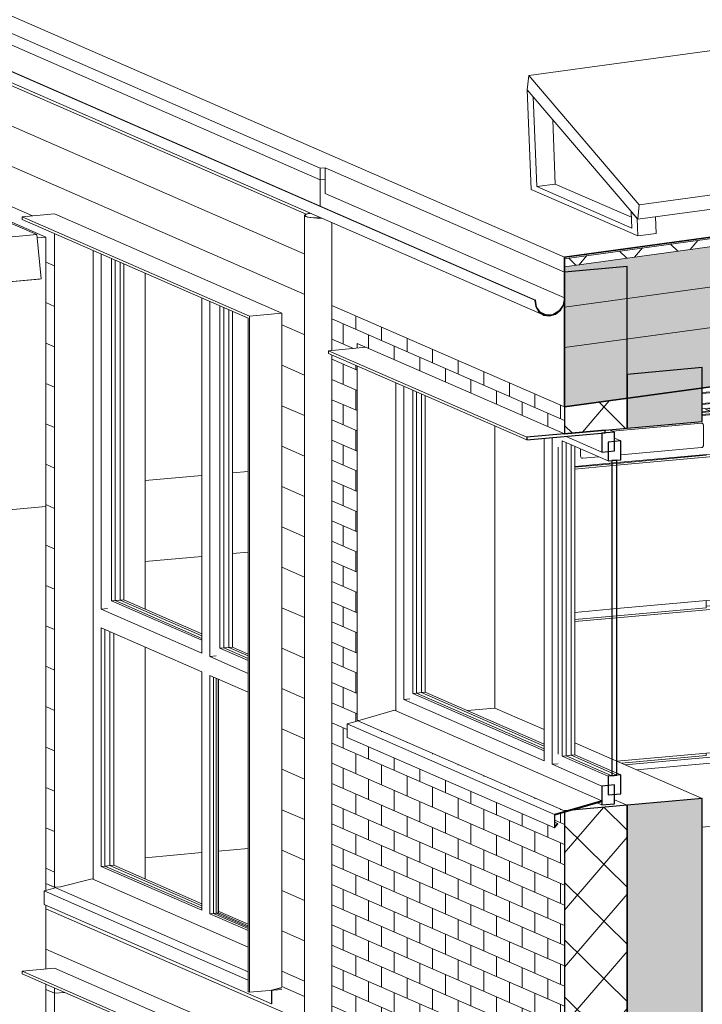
# Model space of a CAD drawing. Header units: millimetres. Extents: x -2180 to 91692, y -6418 to 21859.
# Tile 351 of 482: x 66952 to 69435, y 4503 to 8086. Entities that reach past the tile are written whole.
import ezdxf

# ---------------------------------------------------------------- set-up
doc = ezdxf.new("R2010")
doc.units = ezdxf.units.MM
for name, color, linetype, lineweight in [('Common Edges', 7, 'Continuous', 9), ('Cut Pattern-3', 7, 'Continuous', 9), ('EquipObject-1', 7, 'Continuous', 9), ('EquipSpace-2', 7, 'Continuous', 9), ('Generic Models', 7, 'Continuous', 9), ('Generic Models-2', 7, 'Continuous', 25), ('Roofs-2', 7, 'Continuous', 9), ('Roofs-3', 7, 'Continuous', 35), ('Specialty Equipment', 7, 'Continuous', 9), ('Walls', 7, 'Continuous', 9), ('Walls-1', 7, 'Continuous', 25), ('Windows', 7, 'Continuous', 9), ('Windows-1', 7, 'Continuous', 25)]:
    doc.layers.add(name, color=color, linetype=linetype, lineweight=lineweight)
for name, color, linetype, lineweight, true_color in [('Cut Pattern-1', 7, 'Continuous', 9, 0x787878), ('Cut Pattern-4', 9, 'Continuous', 9, 0x808080), ('Cut Pattern-6', 9, 'Continuous', 25, 0x808080), ('EquipSpace-1', 9, 'Continuous', 9, 0x808080), ('Floors-4', 7, 'Continuous', 9, 0x1a1a1a), ('Generic Models-9', 9, 'Continuous', 9, 0x808080), ('Specialty Equipment-3', 7, 'Continuous', 9, 0x1a1a1a), ('Specialty Equipment-4', 9, 'Continuous', 9, 0x808080), ('Surface Pattern-2', 7, 'Continuous', 9, 0x404040), ('Walls-4', 7, 'Continuous', 9, 0x1a1a1a), ('Windows-4', 7, 'Continuous', 9, 0x1a1a1a)]:
    doc.layers.add(name, color=color, linetype=linetype, lineweight=lineweight, true_color=true_color)
pattern_1 = [(336.405, (100710.63, -884.53), (0.0007, 147.01774), [])]
pattern_2 = [(49.397, (51212.01, 11407.41), (-96.5695, 95.25585), []), (135.393, (51212.01, 11407.41), (-96.56984, -112.66085), [])]
pattern_3 = [(5.15, (51212.01, 11407.41), (128.035, 91.1157), [85.703, -171.406]), (119.404, (51212.01, 11407.41), (-128.0357, 68.03765), [86.928, -173.856]), (62.906, (51212.01, 11407.41), (-0.0003, 159.15132), [0, -187.411, 93.705, 0])]

# ---------------------------------------------------------------- blocks, each defined once
blk = doc.blocks.new('sma_W3 - -A-01 2700x1500mm-V150-3D-kunsti lähteülesanne')
at = {"layer": 'Windows'}
for p, q in [((10044.3, 5570.8), (10044.3, 6764.8)), ((10073.3, 6752.2), (10073.3, 5612.1)), ((10106.4, 6737.7), (10106.4, 5634.2)), ((10120, 5635.4), (10120, 6731.7)), ((10821.4, 6593.3), (10840, 6585.2)), ((10584, 5389), (10584, 6562)), ((10613, 6564.7), (10613, 5376.4)), ((10664.3, 6569.3), (10794.5, 6512.5)), ((10840, 6562.9), (10862.7, 6552.9)), ((10635.7, 5412.7), (10635.7, 6530.1)), ((10650.2, 6553.2), (10650.2, 5406.4)), ((10650.2, 6553.2), (10817.2, 6480.2)), ((10663.9, 5407.6), (10663.9, 6547.2)), ((10120, 5635.4), (10106.4, 5634.2)), ((10106.4, 5634.2), (10584, 5425.5)), ((10584, 5432.7), (10120, 5635.4)), ((10095.2, 5614.1), (10073.3, 5612.1)), ((10073.3, 5612.1), (10584, 5389)), ((9914.8, 5536.9), (10040.2, 5572.7)), ((10040.2, 5572.7), (10794.5, 5243.2)), ((9867.5, 5523.3), (9903.6, 5533.7)), ((9867.5, 5474.3), (9867.5, 5523.3)), ((10621.8, 5193.9), (9867.5, 5523.3)), ((9867.5, 5474.3), (10621.8, 5144.9)), ((10635.7, 5378.4), (10613, 5376.4)), ((10613, 5376.4), (10794.5, 5297.1)), ((10663.9, 5407.6), (10650.2, 5406.4)), ((10650.2, 5406.4), (10817.2, 5333.5)), ((10830.9, 5334.7), (10663.9, 5407.6)), ((10849.1, 5343.5), (10862.7, 5337.6)), ((10794.5, 5228.5), (10777, 5236.1)), ((10623.6, 5165.4), (10633.3, 5161.2))]:
    blk.add_line(p, q, dxfattribs=at)
at = {"layer": 'Windows-1'}
for p, q in [((10840, 6585.2), (10794.5, 6581.1)), ((10794.5, 6581.1), (10794.5, 6512.5)), ((10840, 6516.6), (10840, 6585.2)), ((10862.7, 6552.9), (10817.2, 6548.8)), ((10817.2, 6548.8), (10817.2, 6480.2)), ((10862.7, 6484.3), (10862.7, 6552.9)), ((10794.5, 6512.5), (10840, 6516.6)), ((10817.2, 6480.2), (10862.7, 6484.3)), ((10849.1, 6483.1), (10830.9, 6481.4)), ((10830.9, 6481.4), (10830.9, 5334.7)), ((10849.1, 5336.3), (10849.1, 6483.1)), ((10862.7, 5337.6), (10817.2, 5333.5)), ((10817.2, 5333.5), (10817.2, 5264.8)), ((10830.9, 5334.7), (10849.1, 5336.3)), ((10862.7, 5269), (10862.7, 5337.6)), ((10840, 5301.2), (10794.5, 5297.1)), ((10794.5, 5297.1), (10794.5, 5228.5)), ((10817.2, 5264.8), (10862.7, 5269)), ((10840, 5232.6), (10840, 5301.2)), ((10794.5, 5243.2), (10621.8, 5193.9)), ((10623.6, 5192.7), (10794.5, 5241.1)), ((10794.5, 5241.1), (10794.5, 5243.2)), ((10794.5, 5228.5), (10840, 5232.6)), ((10621.8, 5193.9), (10621.8, 5144.9)), ((10621.8, 5144.9), (10634.6, 5159.9)), ((10623.6, 5149.8), (10623.6, 5192.7)), ((10633.3, 5161.2), (10623.6, 5149.8)), ((10634.6, 5159.9), (10633.3, 5161.2))]:
    blk.add_line(p, q, dxfattribs=at)
at = {"layer": 'Windows-4'}
for p, q in [((10138.2, 5637), (10138.2, 6723.8)), ((10151.9, 6717.8), (10151.9, 5638.3)), ((10682.1, 5409.3), (10682.1, 6539.2)), ((10695.7, 6533.3), (10695.7, 5410.5)), ((10151.9, 5638.3), (10120, 5635.4)), ((10138.2, 5637), (10120, 5635.4)), ((10584, 5442.3), (10138.2, 5637)), ((10151.9, 5638.3), (10584, 5449.5)), ((10695.7, 5410.5), (10663.9, 5407.6)), ((10695.7, 5410.5), (10849.1, 5343.5)), ((10663.9, 5407.6), (10682.1, 5409.3)), ((10849.1, 5336.3), (10682.1, 5409.3))]:
    blk.add_line(p, q, dxfattribs=at)
blk = doc.blocks.new('1_0 W - 2x2 - -A-03-V153-3D-kunsti lähteülesanne')
at = {"layer": 'Windows'}
for p, q in [((8944, 4957.4), (8944, 7245.4)), ((8972.9, 5941), (8972.9, 7232.7)), ((9010.2, 7216.5), (9010.2, 5971)), ((9023.8, 5972.3), (9023.8, 7210.5)), ((9338.9, 7072.9), (9338.9, 5781.1)), ((9367.9, 5768.5), (9367.9, 7060.2)), ((9405.1, 7044), (9405.1, 5798.5)), ((9418.8, 5799.7), (9418.8, 7038)), ((9010.2, 5971), (9023.8, 5972.3)), ((9338.9, 5827.4), (9010.2, 5971)), ((9023.8, 5972.3), (9338.9, 5834.6)), ((8972.9, 5941), (8995.7, 5943)), ((9338.9, 5781.1), (8972.9, 5941)), ((8972.9, 5872.4), (8972.9, 5005)), ((8972.9, 5872.4), (9338.9, 5712.5)), ((8986.6, 5006.2), (8986.6, 5866.4)), ((9367.9, 5768.5), (9390.7, 5770.5)), ((9507.9, 5707.3), (9367.9, 5768.5)), ((9405.1, 5798.5), (9418.8, 5799.7)), ((9507.9, 5753.6), (9405.1, 5798.5)), ((9418.8, 5799.7), (9507.9, 5760.8)), ((9338.9, 4845.1), (9338.9, 5712.5)), ((9367.9, 4832.5), (9367.9, 5699.9)), ((9367.9, 5699.9), (9507.9, 5638.7)), ((9381.6, 4833.7), (9381.6, 5693.9)), ((8972.9, 5005), (8986.2, 5006.2)), ((8972.9, 5005), (9338.9, 4845.1)), ((9338.9, 4852.3), (8986.6, 5006.2)), ((8824.6, 4930.6), (8939.9, 4959.2)), ((8939.9, 4959.2), (9507.9, 4711.1)), ((8765, 4915.9), (8803.3, 4925.3)), ((8765, 4866.2), (8765, 4915.9)), ((8765, 4915.9), (9507.9, 4591.4)), ((8765, 4866.2), (9592.2, 4504.9)), ((9381.6, 4833.7), (9367.9, 4832.5)), ((9507.9, 4771.3), (9367.9, 4832.5)), ((9507.9, 4778.5), (9381.6, 4833.7)), ((9630.4, 4564.1), (9592.2, 4554.6)), ((9592.2, 4554.6), (9592.2, 4504.9)), ((9593.2, 4554), (9630.4, 4563.2)), ((9593.2, 4505), (9593.2, 4554)), ((9592.2, 4504.9), (9593.2, 4505))]:
    blk.add_line(p, q, dxfattribs=at)
at = {"layer": 'Windows-4'}
for p, q in [((9042, 5973.9), (9042, 7202.6)), ((9055.7, 7196.6), (9055.7, 5975.1)), ((9437, 5801.4), (9437, 7030.1)), ((9450.7, 7024.1), (9450.7, 5802.6)), ((9023.8, 5972.3), (9055.7, 5975.1)), ((9042, 5973.9), (9023.8, 5972.3)), ((9338.9, 5844.2), (9042, 5973.9)), ((9055.7, 5975.1), (9338.9, 5851.4)), ((9004.8, 5007.8), (9004.8, 5858.5)), ((9018.5, 5852.5), (9018.5, 5009.1)), ((9418.8, 5799.7), (9450.7, 5802.6)), ((9437, 5801.4), (9418.8, 5799.7)), ((9507.9, 5770.4), (9437, 5801.4)), ((9450.7, 5802.6), (9507.9, 5777.6)), ((9390.7, 4834.5), (9390.7, 5689.9)), ((9398.9, 5686.3), (9398.9, 4830.9)), ((9399.8, 4835.3), (9399.8, 5686)), ((8986.6, 5006.2), (9018.5, 5009.1)), ((8986.6, 5006.2), (9004.8, 5007.8)), ((9338.9, 4861.9), (9004.8, 5007.8)), ((9018.5, 5009.1), (9338.9, 4869.1)), ((9381.6, 4833.7), (9399.8, 4835.3)), ((9390.7, 4834.5), (9381.6, 4833.7)), ((9507.9, 4783.3), (9390.7, 4834.5)), ((9507.9, 4788.1), (9399.8, 4835.3))]:
    blk.add_line(p, q, dxfattribs=at)
blk = doc.blocks.new('Generic Models 2 - Generic Models 49-1027909-3D-kunsti lähteülesanne')
at = {"layer": 'Generic Models'}
for p, q in [((10550.6, 7065.1), (8330.4, 8034.9)), ((10552.4, 7065.3), (8332.2, 8035)), ((8360.9, 7981.2), (10581.1, 7011.5)), ((10657.9, 7073.1), (9787.6, 7453.2)), ((9712.5, 7373.8), (9712.5, -2510)), ((9812.5, 6882.4), (9812.5, 7347.3)), ((9812.5, 4138), (9812.5, 6866))]:
    blk.add_line(p, q, dxfattribs=at)
for points in [[(9732.4, 7381.7, 0), (9730.7, 7381.4, 0), (9721.8, 7379.5, 0), (9715.7, 7377.3, 0), (9712.7, 7374.7, 0), (9713.2, 7372.1, 0), (9717, 7369.7, 0)], [(9718.8, 7369.8, 0), (9715.1, 7372.2, 0), (9714.7, 7374.7, 0), (9717.5, 7377.1, 0), (9723.4, 7379.3, 0), (9732, 7381.1, 0), (9733.2, 7381.3, 0)], [(9717, 7369.7, 0), (9723.9, 7367.5, 0), (9733.4, 7365.7, 0), (9744.9, 7364.5, 0), (9757.6, 7363.9, 0), (9770.7, 7364, 0), (9773.9, 7364.1, 0)], [(9773.1, 7364.5, 0), (9770.4, 7364.4, 0), (9757.8, 7364.3, 0), (9745.6, 7364.9, 0), (9734.6, 7366, 0), (9725.4, 7367.7, 0), (9718.8, 7369.8, 0)]]:
    blk.add_polyline3d(points, dxfattribs=at)
at = {"layer": 'Generic Models-2'}
for p, q in [((10552.4, 7065.3), (10550.6, 7065.1)), ((10659.7, 7073.2), (10657.9, 7073.1))]:
    blk.add_line(p, q, dxfattribs=at)
for points in [[(10550.6, 7065.1, 0), (10553.7, 7042.1, 0), (10565.1, 7022.9, 0), (10582.9, 7010.8, 0), (10604.3, 7007.6, 0), (10625.8, 7014, 0), (10644, 7028.8, 0), (10656, 7049.6, 0), (10659.7, 7073.2, 0)], [(10657.9, 7073.1, 0), (10653.1, 7047.1, 0), (10638.2, 7025.2, 0), (10616.4, 7012, 0), (10592.2, 7010.2, 0), (10570.7, 7020.2, 0), (10556.5, 7040, 0), (10552.4, 7065.3, 0)]]:
    blk.add_polyline3d(points, dxfattribs=at)
blk = doc.blocks.new('Generic Models 3 - Generic Models 3-1031344-3D-kunsti lähteülesanne')
at = {"layer": 'Generic Models'}
for p, q in [((8487.6, 7413.2), (8738.5, 7303.6)), ((8738.5, 7303.6), (4724.6, 6941.8)), ((8738.5, 7303.6), (8754.7, 7142.3)), ((8748.7, 7141.4), (4734.8, 6779.7)), ((8754.7, 7142.3), (4740.9, 6780.6)), ((8754.7, 7142.3), (8748.7, 7141.4))]:
    blk.add_line(p, q, dxfattribs=at)
blk = doc.blocks.new('Generic Models 20 - Generic Models 17-1545920-3D-kunsti lähteülesanne')
at = {"layer": 'Generic Models'}
for p, q in [((8803.3, 7379), (8684.9, 7368.3)), ((8684.9, 7368.3), (8684.9, 7358.5)), ((9512.1, 7007.1), (8684.9, 7368.3)), ((8684.9, 7358.5), (9507.9, 6999.1)), ((9507.9, 6999.1), (9507.9, 4548.5)), ((9512.1, 7007.1), (9630.4, 7017.7)), ((9512.1, 4546.7), (9512.1, 7007.1)), ((9800.1, 6881.3), (9936.7, 6893.6)), ((10521.3, 6566.2), (9800.1, 6881.3)), ((9800.1, 6881.3), (9800.1, 6871.5)), ((9800.1, 6871.5), (10521.3, 6556.4)), ((8803.3, 4634.7), (8684.9, 4624)), ((8684.9, 4624), (8684.9, 4614.2)), ((9512.1, 4262.7), (8684.9, 4624)), ((8684.9, 4614.2), (9507.9, 4254.7)), ((9512.1, 4546.7), (9630.4, 4557.4)), ((9507.9, 4548.5), (9512.1, 4546.7))]:
    blk.add_line(p, q, dxfattribs=at)
at = {"layer": 'Generic Models-2'}
for p, q in [((10806.8, 6592), (10521.3, 6566.2)), ((10521.3, 6556.4), (10806.8, 6582.2)), ((10521.3, 6566.2), (10521.3, 6556.4)), ((10806.8, 6582.2), (10806.8, 6592))]:
    blk.add_line(p, q, dxfattribs=at)
blk = doc.blocks.new('Generic Models 21 - Generic Models 13-1872314-3D-kunsti lähteülesanne')
at = {"layer": 'Generic Models'}
for p, q in [((11173.2, 6503.5), (11173.2, 6500.6)), ((11208.7, 6498.9), (11208.7, 6506.7)), ((14304.3, 6273.2), (14245.3, 6299)), ((14245.3, 6267.9), (14304.3, 6273.2)), ((14259.3, 6213.8), (14245.3, 6212.6)), ((14245.3, 6209.1), (14265.9, 6210.9)), ((14304.3, 5430.9), (14304.3, 6194.2)), ((11549.8, 6155.7), (11216.7, 6125.7)), ((11216.7, 5995), (11549.8, 6025)), ((11549.8, 5985.8), (11173.2, 5951.8)), ((11173.2, 5971.9), (11173.2, 5951.8)), ((11173.2, 5971.9), (11173.2, 5945.9)), ((11208.7, 5945.6), (11208.7, 5975.1)), ((11549.8, 5969.7), (11216.7, 5939.6)), ((11216.7, 5936.1), (11549.8, 5966.2)), ((11367.8, 5568.1), (11216.7, 5554.5)), ((11367.8, 5551.4), (11216.7, 5537.8)), ((11216.7, 5534.3), (11367.8, 5547.9)), ((11173.2, 5417.2), (11173.2, 5407.9)), ((11208.7, 5407.6), (11208.7, 5420.4)), ((11210.1, 5407), (11210.1, 5420.5)), ((14304.3, 5430.9), (14245.3, 5425.6)), ((11173.2, 5407.9), (10865.3, 5380.1)), ((11208.7, 5151.9), (11208.7, 5382.2)), ((11210.1, 5152), (11210.1, 5382.6)), ((11367.8, 5166.3), (11210.1, 5152)), ((11208.7, 5151.9), (11159.6, 5147.5)), ((11210.1, 5152), (11208.6, 5152.7))]:
    blk.add_line(p, q, dxfattribs=at)
at = {"layer": 'Generic Models-9'}
for p, q in [((11167.7, 6670.9), (11185.9, 6663)), ((11200.4, 6664.3), (11182.3, 6672.2)), ((11185.9, 6663), (11200.4, 6664.3)), ((11202.1, 6663.6), (11159.6, 6659.8)), ((11159.6, 6656.3), (11208.7, 6660.7)), ((11208.7, 6660.7), (11202.1, 6663.6)), ((11208.7, 6656.9), (11208.7, 6660.7))]:
    blk.add_line(p, q, dxfattribs=at)
blk = doc.blocks.new('Kitchen_Wall_Oven-Kenmore-Self-Clean_Upper_and_Manual_Lower_Electric_Double_Wall_Oven _1_ - 24_ Double Electric Wall Oven - Stainless Steel-V216-3D-kunsti lähteülesanne')
at = {"layer": 'Specialty Equipment'}
for p, q in [((11216.7, 6508.2), (11216.7, 6650.3)), ((10832.9, 6588.2), (11156.4, 6617.4)), ((11164.4, 6609.6), (11164.4, 6537.9)), ((11156.4, 6528.6), (10862.7, 6502.2)), ((10849.1, 6474.3), (11215.9, 6507.4)), ((10849.1, 6471.4), (11173.2, 6500.7)), ((11213, 6497), (10849.1, 6464.2)), ((11214.6, 6496.7), (11200.8, 6502.7)), ((11216.7, 5976.6), (11216.7, 6493.4)), ((10849.1, 5942.7), (11215.9, 5975.8)), ((11216.3, 5942.4), (11202.4, 5948.4)), ((10849.1, 5916.7), (11173.2, 5945.9)), ((11215.9, 5942.5), (10849.1, 5909.4)), ((11216.7, 5421.9), (11216.7, 5941.7)), ((10849.1, 5387.9), (11215.9, 5421)), ((11216.3, 5404.4), (11202.4, 5410.5)), ((11215.9, 5404.5), (10879.1, 5374.1)), ((10920, 5356.2), (11215.9, 5382.9)), ((11216.7, 5383.7), (11216.7, 5403.8))]:
    blk.add_line(p, q, dxfattribs=at)
for points in [[(11156.4, 6617.4, 0), (11158.5, 6617.3, 0), (11160.4, 6616.6, 0), (11162, 6615.4, 0), (11163.3, 6613.7, 0), (11164.1, 6611.7, 0), (11164.4, 6609.6, 0)], [(11164.4, 6537.9, 0), (11164.1, 6535.7, 0), (11163.3, 6533.5, 0), (11162, 6531.6, 0), (11160.4, 6530.1, 0), (11158.5, 6529.1, 0), (11156.4, 6528.6, 0)], [(11216.7, 6493.4, 0), (11216.5, 6494.4, 0), (11216.2, 6495.3, 0), (11215.6, 6496, 0), (11214.9, 6496.6, 0), (11214, 6496.9, 0), (11213, 6497, 0)], [(11215.9, 6507.4, 0), (11216.1, 6507.4, 0), (11216.3, 6507.5, 0), (11216.4, 6507.6, 0), (11216.6, 6507.8, 0), (11216.6, 6508, 0), (11216.7, 6508.2, 0)], [(11215.9, 5975.8, 0), (11216.1, 5975.8, 0), (11216.3, 5975.9, 0), (11216.4, 5976.1, 0), (11216.6, 5976.2, 0), (11216.6, 5976.4, 0), (11216.7, 5976.6, 0)], [(11216.7, 5941.7, 0), (11216.6, 5941.9, 0), (11216.6, 5942.1, 0), (11216.4, 5942.3, 0), (11216.3, 5942.4, 0), (11216.1, 5942.4, 0), (11215.9, 5942.5, 0)], [(11215.9, 5421, 0), (11216.1, 5421.1, 0), (11216.3, 5421.1, 0), (11216.4, 5421.3, 0), (11216.6, 5421.5, 0), (11216.6, 5421.6, 0), (11216.7, 5421.9, 0)], [(11216.7, 5403.8, 0), (11216.6, 5404, 0), (11216.6, 5404.1, 0), (11216.4, 5404.3, 0), (11216.3, 5404.4, 0), (11216.1, 5404.5, 0), (11215.9, 5404.5, 0)], [(11215.9, 5382.9, 0), (11216.1, 5382.9, 0), (11216.3, 5383, 0), (11216.4, 5383.2, 0), (11216.6, 5383.3, 0), (11216.6, 5383.5, 0), (11216.7, 5383.7, 0)]]:
    blk.add_polyline3d(points, dxfattribs=at)
at = {"layer": 'Specialty Equipment-3'}
for p, q in [((10716.9, 6497.6), (10716.9, 6524)), ((10783.3, 6495), (10724.8, 6489.7)), ((10695.7, 6460.5), (10849.1, 6474.3)), ((10695.7, 6457.6), (10849.1, 6471.4)), ((10849.1, 6464.2), (10695.7, 6450.3)), ((10695.7, 5928.9), (10849.1, 5942.7)), ((10695.7, 5902.9), (10849.1, 5916.7)), ((10849.1, 5909.4), (10695.7, 5895.6)), ((10847.7, 5387.8), (10849.1, 5387.9))]:
    blk.add_line(p, q, dxfattribs=at)
blk.add_polyline3d([(10724.8, 6489.7, 0), (10722.7, 6489.8, 0), (10720.8, 6490.5, 0), (10719.2, 6491.7, 0), (10717.9, 6493.4, 0), (10717.1, 6495.4, 0), (10716.9, 6497.6, 0)], dxfattribs=at)
at = {"layer": 'Specialty Equipment-4'}
for p, q in [((11213, 6653.8), (11159.6, 6649)), ((11203.9, 6658.3), (11200.8, 6659.6)), ((11214.6, 6653.6), (11204.3, 6658.1))]:
    blk.add_line(p, q, dxfattribs=at)
blk.add_polyline3d([(11216.7, 6650.3, 0), (11216.5, 6651.3, 0), (11216.2, 6652.2, 0), (11215.6, 6652.9, 0), (11214.9, 6653.5, 0), (11214, 6653.8, 0), (11213, 6653.8, 0)], dxfattribs=at)
blk = doc.blocks.new('K4665 - Oven_ Microwave_ Consumer - K4665 - Oven_ Microwave_ Consumer-1489971-3D-kunsti lähteülesanne')
at = {"layer": 'EquipObject-1'}
for p, q in [((11227.5, 6676.3), (11227.5, 6754.7)), ((11159.6, 6729.2), (11217.2, 6734.4)), ((11214.2, 6730.9), (11159.6, 6726)), ((11214.2, 6730.9), (11208.1, 6733.6)), ((11214.2, 6694.2), (11214.2, 6730.9)), ((11217.2, 6734.4), (11217.2, 6691.3)), ((11159.6, 6689.3), (11214.2, 6694.2)), ((11217.2, 6691.3), (11159.6, 6686.1)), ((11227.5, 6676.3), (11159.6, 6670.2)), ((11217.2, 6691.3), (11211.1, 6694))]:
    blk.add_line(p, q, dxfattribs=at)
at = {"layer": 'EquipSpace-1'}
blk.add_line((11180.2, 6672.1), (11227.5, 6651.4), dxfattribs=at)
at = {"layer": 'EquipSpace-2'}
for p, q in [((11227.5, 6651.4), (11227.5, 6754.7)), ((11159.6, 6729.2), (11217.2, 6734.4)), ((11214.2, 6730.9), (11159.6, 6726)), ((11214.2, 6730.9), (11208.1, 6733.6)), ((11214.2, 6694.2), (11214.2, 6730.9)), ((11217.2, 6734.4), (11217.2, 6691.3)), ((11159.6, 6689.3), (11214.2, 6694.2)), ((11217.2, 6691.3), (11159.6, 6686.1)), ((11217.2, 6691.3), (11211.1, 6694)), ((11227.5, 6651.4), (11159.6, 6645.3))]:
    blk.add_line(p, q, dxfattribs=at)
blk = doc.blocks.new('paneel - paneel-V240-3D-kunsti lähteülesanne')
at = {"layer": 'Generic Models'}
for p, q in [((11727, 8047), (10528.2, 7882.6)), ((11727, 8047), (12128.8, 7576.1)), ((10528.2, 7882.6), (10522.7, 7830.3)), ((10929.9, 7411.7), (10528.2, 7882.6)), ((10544, 7805.3), (10522.7, 7830.3)), ((10522.7, 7830.3), (10537.4, 7468)), ((10522.7, 7830.3), (10924.5, 7359.5)), ((10557.3, 7478.5), (10544, 7805.3)), ((10615.3, 7721.8), (10624.8, 7487.7)), ((10929.9, 7411.7), (12128.8, 7576.1)), ((12128.8, 7576.1), (12123.3, 7523.9)), ((10924.5, 7359.5), (12123.3, 7523.9)), ((11950.6, 7500.2), (12056.2, 7454)), ((12034.8, 7482.6), (11983.9, 7504.8)), ((12033.6, 7511.6), (12034.8, 7482.6)), ((12056.2, 7454), (12053.8, 7514.3)), ((12121.1, 7523.6), (12123.6, 7463.2)), ((10537.4, 7468), (10924.7, 7298.9)), ((10557.3, 7478.5), (10624.8, 7487.7)), ((10903.2, 7327.4), (10557.3, 7478.5)), ((10624.8, 7487.7), (10901.6, 7366.8)), ((12056.2, 7454), (12123.6, 7463.2)), ((10900.8, 7387.2), (10903.2, 7327.4)), ((10922.1, 7362.2), (10900.8, 7387.2)), ((10924.5, 7359.5), (10929.9, 7411.7)), ((10924.7, 7298.9), (10922.1, 7362.2)), ((10989.7, 7368.4), (10992.2, 7308.1)), ((10924.7, 7298.9), (10992.2, 7308.1))]:
    blk.add_line(p, q, dxfattribs=at)

msp = doc.modelspace()

# ---------------------------------------------------------------- hatches: boundary and pattern name
at = {"layer": 'Cut Pattern-1'}
h = msp.add_hatch(color=256, dxfattribs=at)
h.paths.add_polyline_path([(69162.3, 4148.8), (69435.5, 4173.5), (69435.5, 5251.6), (69162.3, 5227), (69162.3, 4256.2)], flags=0)
h.paths.add_polyline_path([(69162.3, 6599.1), (69435.5, 6623.8), (69435.5, 6745.4), (69162.3, 6707.9), (69162.3, 6601.4)], flags=0)
at = {"layer": 'Cut Pattern-3'}
h = msp.add_hatch(dxfattribs=at)
h.set_pattern_fill('FP_43', color=256, style=0, pattern_type=2)
h.set_pattern_definition(pattern_2)
h.paths.add_polyline_path([(68933.8, 7186.7), (74639, 7969), (81775.4, 8344.5), (81775.4, 8373.2), (74638.2, 7998.3), (68933.8, 7216.1)], flags=0)
h = msp.add_hatch(dxfattribs=at)
h.set_pattern_fill('FP_41', color=256, style=0, pattern_type=2)
h.set_pattern_definition(pattern_3)
h.paths.add_polyline_path([(68933.8, 7039.6), (74639.6, 7821.9), (81775.4, 8196.7), (81775.4, 8343.8), (74638.2, 7968.9), (68933.8, 7186.7), (68933.8, 7094.2)], flags=0)
h = msp.add_hatch(dxfattribs=at)
h.set_pattern_fill('FP_41', color=256, style=0, pattern_type=2)
h.set_pattern_definition(pattern_3)
h.paths.add_polyline_path([(68933.8, 6892.4), (74639.6, 7674.8), (81775.4, 8049.6), (81775.4, 8196.7), (74638.2, 7821.8), (68933.8, 7039.6), (68933.8, 6916.8)], flags=0)
at = {"layer": 'Cut Pattern-4'}
h = msp.add_hatch(dxfattribs=at)
h.set_pattern_fill('FP_43', color=256, style=0, pattern_type=2)
h.set_pattern_definition(pattern_2)
h.paths.add_polyline_path([(68934.7, 4128.3), (69162.3, 4148.8), (69162.3, 5227), (68934.7, 5206.4), (68934.7, 4145.1)], flags=0)
h.paths.add_polyline_path([(68934.7, 6578.6), (69162.3, 6599.1), (69162.3, 6707.9), (68934.7, 6676.2), (68934.7, 6599.1)], flags=0)
at = {"layer": 'Cut Pattern-6'}
msp.add_hatch(color=256, dxfattribs=at).paths.add_polyline_path([(68933.8, 6676.6), (74640.6, 7459.1), (81775.4, 7833.9), (81775.4, 8049.6), (74639, 7674.7), (68933.8, 6892.4), (68933.8, 6722.9)], flags=0)
at = {"layer": 'Surface Pattern-2'}
h = msp.add_hatch(dxfattribs=at)
h.set_pattern_fill('FP_46', color=256, style=0, pattern_type=2)
h.set_pattern_definition(pattern_1)
h.paths.add_polyline_path([(67988.6, 4531.5), (67989.1, 7372.1), (67990.6, 7372.1), (67990.6, 7374.7), (67993.4, 7377.1), (68001.7, 7379.8), (68009.3, 7381.9), (66816.4, 7902.9), (66816.4, 7395.8), (67047.8, 7294.7), (67047.8, 4942.4), (67079.2, 4928.7), (67079.2, 7306.8), (66960.8, 7358.5), (66960.8, 7368.3), (67079.2, 7379), (67906.3, 7017.7), (67906.3, 4567.4)], flags=0)
h.paths.add_polyline_path([(68045.3, 7407.3), (68045.1, 7545.2), (66816.4, 8081.8), (66816.4, 7944), (68012.7, 7421.5)], flags=0)
h = msp.add_hatch(dxfattribs=at)
h.set_pattern_fill('FP_76', color=256, style=0, pattern_type=2)
h.set_pattern_definition([(5.15, (50341.7, 11787.54), (-0.0009, 147.0184), [])])
h.paths.add_polyline_path([(68045.4, 7407.2), (68046.5, 7408.3), (68058.4, 7426.5), (68061.5, 7439.7), (68063.5, 7454.2), (68063.5, 7546.8), (68045.3, 7545.1), (68045.3, 7407.3)], flags=0)
h = msp.add_hatch(dxfattribs=at)
h.set_pattern_fill('FP_63', color=256, style=0, pattern_type=2)
h.set_pattern_definition([(336.405, (70687.61, 3362.22), (0.0006, 73.5093), []), (90, (70687.61, 3362.22), (-46.526, 93.831), [73.509, -73.509])])
h.paths.add_polyline_path([(68933.8, 4128.3), (68933.8, 5202.4), (68899.5, 5192.7), (68899.5, 5165.4), (68910.5, 5159.9), (68897.6, 5144.9), (68143.3, 5474.3), (68143.3, 5523.3), (68181, 5533), (68933.8, 5204.2), (68933.8, 5206.4), (68179.5, 5535.8), (68179.5, 6826.3), (68088.1, 6866.2), (68088.1, 4497.6), (68925.7, 4131.8)], flags=0)
h.paths.add_polyline_path([(68933.8, 6578.6), (68933.8, 6676.6), (68088.1, 7045.9), (68088.1, 6882.4), (68179.5, 6890.6), (68179.5, 6908), (68925.7, 6582.1)], flags=0)
h = msp.add_hatch(dxfattribs=at)
h.set_pattern_fill('FP_46', color=256, style=0, pattern_type=2)
h.set_pattern_definition(pattern_1)
h.paths.add_polyline_path([(67988.6, 1787.1), (67988.6, 4531.5), (67906.3, 4567.4), (67906.3, 4557.4), (67869.1, 4554), (67868.1, 4504.9), (67047.8, 4863.2), (67047.8, 4631.8), (67079.2, 4634.7), (67906.3, 4273.4), (67906.3, 1823.1), (67910.9, 1821.1)], flags=0)
h.paths.add_polyline_path([(67079.2, 2184.4), (67079.2, 4562.5), (67047.8, 4576.2), (67047.8, 2198.1), (67052.3, 2196.1)], flags=0)
h.paths.add_polyline_path([(67783.8, 4617.6), (67783.8, 4620.9), (67047.8, 4942.4), (67047.8, 4917.6), (67079.2, 4925.3), (67262.1, 4845.5)], flags=0)
h = msp.add_hatch(dxfattribs=at)
h.set_pattern_fill('FP_47', color=256, style=0, pattern_type=2)
h.set_pattern_definition([(5.15, (49375.61, 12209.51), (-26.2863, 144.6494), [])])
h.paths.add_polyline_path([(67079.2, 2184.4), (67100.5, 2186.3), (67215.7, 2214.9), (67219.9, 2213), (67219.9, 4501.1), (67079.2, 4562.5), (67079.2, 2186.8)], flags=0)

# ---------------------------------------------------------------- linework, layer by layer
at = {"layer": 'Common Edges'}
for p, q in [((68933.8, 7216.1), (74638.3, 7998.3)), ((68933.8, 7186.7), (74638.4, 7968.9)), ((68933.8, 7039.6), (74639, 7821.9)), ((68933.8, 6892.4), (74639.6, 7674.8)), ((68934.7, 6578.6), (68934.7, 7166.7)), ((68934.7, 3834.3), (68934.7, 5206.5))]:
    msp.add_line(p, q, dxfattribs=at)
at = {"layer": 'Floors-4'}
for p, q in [((67614.8, 5054.8), (67408.8, 5036.2)), ((67783.8, 5070), (67674.8, 5060.2))]:
    msp.add_line(p, q, dxfattribs=at)
at = {"layer": 'Roofs-2'}
for p, q in [((66713.6, 8190.8), (68933.8, 7221.1)), ((68933.8, 6676.6), (68088, 7046))]:
    msp.add_line(p, q, dxfattribs=at)
at = {"layer": 'Roofs-3'}
for p, q in [((74638.2, 8003.3), (68933.8, 7221.1)), ((68933.8, 6676.6), (74141.3, 7390.6)), ((68933.8, 7221.1), (68933.8, 6676.6))]:
    msp.add_line(p, q, dxfattribs=at)
at = {"layer": 'Walls'}
for p, q in [((68045.3, 7545.1), (66816.4, 8081.8)), ((68045.3, 7545.1), (68063.5, 7546.8)), ((68045.3, 7407.3), (68045.3, 7545.1)), ((68933.8, 7166.6), (68063.5, 7546.8)), ((68063.5, 7546.8), (68063.5, 7453.2)), ((66816.4, 7395.8), (67047.8, 7294.7)), ((67079.2, 7379), (67906.3, 7017.7)), ((67047.8, 7294.7), (67015.6, 7291.8)), ((67047.8, 4917.6), (67047.8, 7294.7)), ((67079.2, 4928.7), (67079.2, 7306.8)), ((67906.3, 7017.7), (67906.3, 4567.4)), ((68179.5, 6890.6), (68179.5, 6908)), ((68179.5, 6908), (68933.8, 6578.6)), ((68179.5, 5535.8), (68179.5, 6826.3)), ((67047.8, 6314.6), (63235.1, 5971)), ((68179.5, 5535.8), (68190.7, 5536.9)), ((68933.8, 5206.4), (68179.5, 5535.8)), ((68971.6, 5454.2), (69435.5, 5251.6)), ((69162.3, 5227), (69115.9, 5247.3)), ((69115.9, 5247.3), (69162.3, 5227)), ((67783.8, 4620.9), (67047.8, 4942.4)), ((67047.8, 4942.4), (67079.2, 4928.7)), ((67100.5, 4930.6), (67079.2, 4928.7)), ((67047.8, 4631.8), (67047.8, 4863.2)), ((67079.2, 4634.7), (67906.3, 4273.4)), ((67047.8, 3570.3), (67047.8, 4576.2)), ((67079.2, 2184.4), (67079.2, 4562.5)), ((67988.7, 4531.4), (67906.3, 4567.4)), ((67906.3, 4567.4), (67988.7, 4531.4))]:
    msp.add_line(p, q, dxfattribs=at)
at = {"layer": 'Walls-1'}
for p, q in [((69162.3, 7187.2), (68933.8, 7166.6)), ((69162.3, 6599.1), (69162.3, 7187.2)), ((69435.5, 6819.8), (69162.3, 6795.2)), ((69435.5, 6623.8), (69435.5, 6819.8)), ((69162.3, 6795.2), (69162.3, 6599.1)), ((68933.8, 6676.6), (68933.8, 6578.6)), ((68933.8, 6578.6), (69162.3, 6599.1)), ((69162.3, 6599.1), (69435.5, 6623.8)), ((69435.5, 5251.6), (69162.3, 5227)), ((69435.5, 4173.5), (69435.5, 5251.6)), ((69162.3, 5227), (68933.8, 5206.4)), ((68933.8, 5206.4), (68933.8, 3834.2)), ((69162.3, 5227), (69162.3, 4148.8)), ((69162.3, 4070.4), (69162.3, 5227))]:
    msp.add_line(p, q, dxfattribs=at)
at = {"layer": 'Walls-4'}
for p, q in [((67408.8, 7162.9), (67408.8, 5941.4)), ((68681.2, 6607.1), (68681.2, 5581.1)), ((67614.8, 6426.9), (67408.8, 6408.4)), ((67783.8, 6442.2), (67726.5, 6437)), ((67408.8, 6114.3), (67614.8, 6132.9)), ((67726.5, 6143), (67783.8, 6148.1)), ((67408.8, 5802.5), (67408.8, 4959.1)), ((68579.7, 5571.9), (68681.2, 5581.1)), ((68681.2, 5581.1), (68859.9, 5503)), ((67674.8, 4842.2), (67783.8, 4794.6))]:
    msp.add_line(p, q, dxfattribs=at)

# ---------------------------------------------------------------- block references
at = {"layer": 'Generic Models'}
for name in ['Generic Models 3 - Generic Models 3-1031344-3D-kunsti lähteülesanne', 'Generic Models 2 - Generic Models 49-1027909-3D-kunsti lähteülesanne', 'paneel - paneel-V240-3D-kunsti lähteülesanne', 'Generic Models 20 - Generic Models 17-1545920-3D-kunsti lähteülesanne', 'Generic Models 21 - Generic Models 13-1872314-3D-kunsti lähteülesanne']:
    msp.add_blockref(name, (58275.9, 0), dxfattribs=at)
at = {"layer": 'Specialty Equipment'}
for name in ['K4665 - Oven_ Microwave_ Consumer - K4665 - Oven_ Microwave_ Consumer-1489971-3D-kunsti lähteülesanne', 'Kitchen_Wall_Oven-Kenmore-Self-Clean_Upper_and_Manual_Lower_Electric_Double_Wall_Oven _1_ - 24_ Double Electric Wall Oven - Stainless Steel-V216-3D-kunsti lähteülesanne']:
    msp.add_blockref(name, (58275.9, 0), dxfattribs=at)
at = {"layer": 'Windows'}
for name in ['1_0 W - 2x2 - -A-03-V153-3D-kunsti lähteülesanne', 'sma_W3 - -A-01 2700x1500mm-V150-3D-kunsti lähteülesanne']:
    msp.add_blockref(name, (58275.9, 0), dxfattribs=at)

doc.saveas('drawing.dxf')
